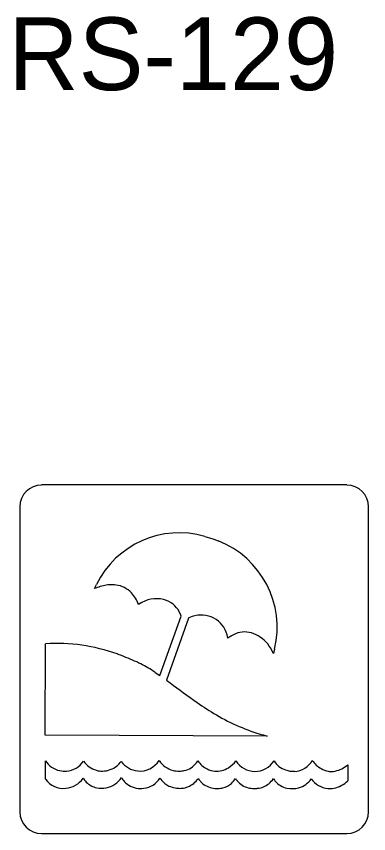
# Model space of a CAD drawing. Extents: x 42133 to 45533, y 41351 to 47951.
# Drawn here: x 43339.7 to 43376, y 42232.1 to 42316.4 of the extents above; entities that cross this region are included whole.
import ezdxf

# ---------------------------------------------------------------- set-up
doc = ezdxf.new("R2010")
doc.units = 0
doc.layers.add('P_TRAF_SIGN_SignDetails', color=7, linetype='Continuous')

msp = doc.modelspace()

# ---------------------------------------------------------------- linework, layer by layer
at = {"layer": 'P_TRAF_SIGN_SignDetails'}
for p, q in [((43373.798, 42268.057), (43342.322, 42268.057)), ((43340.071, 42265.806), (43340.071, 42234.323)), ((43376.049, 42234.323), (43376.049, 42265.806)), ((43342.322, 42232.072), (43373.798, 42232.072))]:
    msp.add_line(p, q, dxfattribs=at)
for points in [[(43359.17, 42262.749), (43359.629, 42262.617), (43360.085, 42262.465), (43360.532, 42262.288)], [(43359.17, 42262.749), (43359.629, 42262.617), (43360.085, 42262.465), (43360.532, 42262.288)], [(43359.17, 42262.749), (43359.629, 42262.617), (43360.085, 42262.465), (43360.532, 42262.288)], [(43347.768, 42257.366), (43347.976, 42257.789)], [(43347.768, 42257.366), (43347.976, 42257.789)], [(43347.768, 42257.366), (43347.976, 42257.789)], [(43352.669, 42255.918), (43352.326, 42255.721)], [(43352.669, 42255.918), (43352.326, 42255.721)], [(43352.669, 42255.918), (43352.326, 42255.721)], [(43354.034, 42248.714), (43354.512, 42248.378), (43356.715, 42254.529), (43356.632, 42254.734)], [(43354.034, 42248.714), (43354.512, 42248.378), (43356.715, 42254.529), (43356.632, 42254.734)], [(43354.034, 42248.714), (43354.512, 42248.378), (43356.715, 42254.529), (43356.632, 42254.734)], [(43357.865, 42254.474), (43357.495, 42254.343), (43357.467, 42254.315), (43355.198, 42247.907), (43355.198, 42247.9), (43355.569, 42247.633)], [(43357.865, 42254.474), (43357.495, 42254.343), (43357.467, 42254.315), (43355.198, 42247.907), (43355.198, 42247.9), (43355.569, 42247.633)], [(43357.865, 42254.474), (43357.495, 42254.343), (43357.467, 42254.315), (43355.198, 42247.907), (43355.198, 42247.9), (43355.569, 42247.633)], [(43361.834, 42252.437), (43361.54, 42252.234), (43361.45, 42252.583)], [(43361.834, 42252.437), (43361.54, 42252.234), (43361.45, 42252.583)], [(43361.834, 42252.437), (43361.54, 42252.234), (43361.45, 42252.583)], [(43365.575, 42242.137), (43342.698, 42242.236), (43342.739, 42251.662)], [(43365.575, 42242.137), (43342.698, 42242.236), (43342.739, 42251.662)], [(43365.575, 42242.137), (43342.698, 42242.236), (43342.739, 42251.662)], [(43366.358, 42251.118), (43366.247, 42250.661), (43366.077, 42250.99)], [(43366.358, 42251.118), (43366.247, 42250.661), (43366.077, 42250.99)], [(43366.358, 42251.118), (43366.247, 42250.661), (43366.077, 42250.99)], [(43342.725, 42237.702), (43342.725, 42239.595)], [(43342.725, 42237.702), (43342.725, 42239.595)], [(43342.725, 42237.702), (43342.725, 42239.595)], [(43373.901, 42239.173), (43373.901, 42237.515)], [(43373.901, 42239.173), (43373.901, 42237.515)], [(43373.901, 42239.173), (43373.901, 42237.515)]]:
    msp.add_lwpolyline(points, dxfattribs=at)
for centre, radius, start, end in [((43342.322, 42265.802), 2.249, 90, 180), ((43373.798, 42265.802), 2.249, 360, 90), ((43356.536, 42253.582), 9.538, 73.96517, 153.82761), ((43356.536, 42253.582), 9.538, 73.96517, 153.82761), ((43356.536, 42253.582), 9.538, 73.96517, 153.82761), ((43357.023, 42253.354), 9.598, 346.52636, 68.56001), ((43357.023, 42253.354), 9.598, 346.52636, 68.56001), ((43357.023, 42253.354), 9.598, 346.52636, 68.56001), ((43349.631, 42253.505), 4.257, 94.59197, 102.60442), ((43349.631, 42253.505), 4.257, 94.59197, 102.60442), ((43349.631, 42253.505), 4.257, 94.59197, 102.60442), ((43349.564, 42254.477), 3.283, 82.1853, 94.78226), ((43349.564, 42254.477), 3.283, 82.1853, 94.78226), ((43349.564, 42254.477), 3.283, 82.1853, 94.78226), ((43349.657, 42255.11), 2.644, 43.30717, 82.32551), ((43349.657, 42255.11), 2.644, 43.30717, 82.32551), ((43349.657, 42255.11), 2.644, 43.30717, 82.32551), ((43350.325, 42251), 6.861, 109.3815, 111.88212), ((43350.325, 42251), 6.861, 109.3815, 111.88212), ((43350.325, 42251), 6.861, 109.3815, 111.88212), ((43349.908, 42252.237), 5.556, 102.53728, 109.5516), ((43349.908, 42252.237), 5.556, 102.53728, 109.5516), ((43349.908, 42252.237), 5.556, 102.53728, 109.5516), ((43348.957, 42254.463), 3.597, 20.47304, 43.15362), ((43348.957, 42254.463), 3.597, 20.47304, 43.15362), ((43348.957, 42254.463), 3.597, 20.47304, 43.15362), ((43354.164, 42253.347), 2.975, 69.35751, 120.17321), ((43354.164, 42253.347), 2.975, 69.35751, 120.17321), ((43354.164, 42253.347), 2.975, 69.35751, 120.17321), ((43354.327, 42253.811), 2.483, 21.82867, 69.09051), ((43354.327, 42253.811), 2.483, 21.82867, 69.09051), ((43354.327, 42253.811), 2.483, 21.82867, 69.09051), ((43358.794, 42251.892), 2.744, 14.57575, 109.79569), ((43358.794, 42251.892), 2.744, 14.57575, 109.79569), ((43358.794, 42251.892), 2.744, 14.57575, 109.79569), ((43363.25, 42250.455), 2.435, 78.87598, 123.47257), ((43363.25, 42250.455), 2.435, 78.87598, 123.47257), ((43363.25, 42250.455), 2.435, 78.87598, 123.47257), ((43363.143, 42249.895), 3.004, 59.75106, 78.93797), ((43363.143, 42249.895), 3.004, 59.75106, 78.93797), ((43363.143, 42249.895), 3.004, 59.75106, 78.93797), ((43363.393, 42250.195), 2.731, 122.96939, 124.80203), ((43363.393, 42250.195), 2.731, 122.96939, 124.80203), ((43363.393, 42250.195), 2.731, 122.96939, 124.80203), ((43362.779, 42249.29), 3.711, 27.26572, 59.6042), ((43362.779, 42249.29), 3.711, 27.26572, 59.6042), ((43362.779, 42249.29), 3.711, 27.26572, 59.6042), ((43343.9, 42233.412), 18.287, 70.17404, 93.64196), ((43343.9, 42233.412), 18.287, 70.17404, 93.64196), ((43343.9, 42233.412), 18.287, 70.17404, 93.64196), ((43342.917, 42230.408), 21.446, 69.09368, 70.42491), ((43342.917, 42230.408), 21.446, 69.09368, 70.42491), ((43342.917, 42230.408), 21.446, 69.09368, 70.42491), ((43340.664, 42224.337), 27.922, 67.22765, 69.22019), ((43340.664, 42224.337), 27.922, 67.22765, 69.22019), ((43340.664, 42224.337), 27.922, 67.22765, 69.22019), ((43344.272, 42232.93), 18.602, 64.23992, 67.22952), ((43344.272, 42232.93), 18.602, 64.23992, 67.22952), ((43344.272, 42232.93), 18.602, 64.23992, 67.22952), ((43346.893, 42238.273), 12.651, 56.73379, 64.41602), ((43346.893, 42238.273), 12.651, 56.73379, 64.41602), ((43346.893, 42238.273), 12.651, 56.73379, 64.41602), ((43348.13, 42240.24), 10.329, 55.13526, 56.48213), ((43348.13, 42240.24), 10.329, 55.13526, 56.48213), ((43348.13, 42240.24), 10.329, 55.13526, 56.48213), ((43434.371, 42353.723), 132.155, 233.39563, 234.88911), ((43434.371, 42353.723), 132.155, 233.39563, 234.88911), ((43434.371, 42353.723), 132.155, 233.39563, 234.88911), ((43375.607, 42270.095), 29.945, 234.83434, 239.36284), ((43375.607, 42270.095), 29.945, 234.83434, 239.36284), ((43375.607, 42270.095), 29.945, 234.83434, 239.36284), ((43370.888, 42262.146), 20.7, 239.38849, 253.93865), ((43370.888, 42262.146), 20.7, 239.38849, 253.93865), ((43370.888, 42262.146), 20.7, 239.38849, 253.93865), ((43371.671, 42264.581), 23.257, 253.74438, 254.80463), ((43371.671, 42264.581), 23.257, 253.74438, 254.80463), ((43371.671, 42264.581), 23.257, 253.74438, 254.80463), ((43344.637, 42240.787), 2.253, 211.93311, 258.53521), ((43344.637, 42240.787), 2.253, 211.93311, 258.53521), ((43344.637, 42240.787), 2.253, 211.93311, 258.53521), ((43344.725, 42240.827), 2.303, 273.75542, 326.69334), ((43344.725, 42240.827), 2.303, 273.75542, 326.69334), ((43344.725, 42240.827), 2.303, 273.75542, 326.69334), ((43348.662, 42240.952), 2.446, 214.61893, 253.39007), ((43348.662, 42240.952), 2.446, 214.61893, 253.39007), ((43348.662, 42240.952), 2.446, 214.61893, 253.39007), ((43348.778, 42240.713), 2.11, 309.02435, 325.82111), ((43348.778, 42240.713), 2.11, 309.02435, 325.82111), ((43348.778, 42240.713), 2.11, 309.02435, 325.82111), ((43352.484, 42240.949), 2.421, 215.93378, 264.30975), ((43352.484, 42240.949), 2.421, 215.93378, 264.30975), ((43352.484, 42240.949), 2.421, 215.93378, 264.30975), ((43352.449, 42240.886), 2.356, 265.01547, 327.27498), ((43352.449, 42240.886), 2.356, 265.01547, 327.27498), ((43352.449, 42240.886), 2.356, 265.01547, 327.27498), ((43356.545, 42241.088), 2.578, 214.90078, 255.14968), ((43356.545, 42241.088), 2.578, 214.90078, 255.14968), ((43356.545, 42241.088), 2.578, 214.90078, 255.14968), ((43356.645, 42240.583), 2.038, 281.23775, 323.8359), ((43356.645, 42240.583), 2.038, 281.23775, 323.8359), ((43356.645, 42240.583), 2.038, 281.23775, 323.8359), ((43356.328, 42240.843), 2.447, 323.29374, 328.8801), ((43356.328, 42240.843), 2.447, 323.29374, 328.8801), ((43356.328, 42240.843), 2.447, 323.29374, 328.8801), ((43360.623, 42241.189), 2.726, 216.21493, 243.27981), ((43360.623, 42241.189), 2.726, 216.21493, 243.27981), ((43360.623, 42241.189), 2.726, 216.21493, 243.27981), ((43360.293, 42241.019), 2.513, 301.32023, 325.50392), ((43360.293, 42241.019), 2.513, 301.32023, 325.50392), ((43360.293, 42241.019), 2.513, 301.32023, 325.50392), ((43364.332, 42240.805), 2.31, 211.58395, 327.92258), ((43364.332, 42240.805), 2.31, 211.58395, 327.92258), ((43364.332, 42240.805), 2.31, 211.58395, 327.92258), ((43368.201, 42240.783), 2.259, 212.20446, 251.11014), ((43368.201, 42240.783), 2.259, 212.20446, 251.11014), ((43368.201, 42240.783), 2.259, 212.20446, 251.11014), ((43368.306, 42240.705), 2.205, 272.81677, 330.81435), ((43368.306, 42240.705), 2.205, 272.81677, 330.81435), ((43368.306, 42240.705), 2.205, 272.81677, 330.81435), ((43372.533, 42241.203), 2.789, 214.34591, 240.22872), ((43372.533, 42241.203), 2.789, 214.34591, 240.22872), ((43372.533, 42241.203), 2.789, 214.34591, 240.22872), ((43371.957, 42241.458), 3, 282.54588, 310.40664), ((43371.957, 42241.458), 3, 282.54588, 310.40664), ((43371.957, 42241.458), 3, 282.54588, 310.40664), ((43344.724, 42241.161), 2.637, 258.31143, 273.3028), ((43344.724, 42241.161), 2.637, 258.31143, 273.3028), ((43344.724, 42241.161), 2.637, 258.31143, 273.3028), ((43348.542, 42240.566), 2.041, 253.53317, 271.92783), ((43348.542, 42240.566), 2.041, 253.53317, 271.92783), ((43348.542, 42240.566), 2.041, 253.53317, 271.92783), ((43348.541, 42241.03), 2.506, 271.58987, 308.68017), ((43348.541, 42241.03), 2.506, 271.58987, 308.68017), ((43348.541, 42241.03), 2.506, 271.58987, 308.68017), ((43356.447, 42240.763), 2.239, 255.44179, 271.79469), ((43356.447, 42240.763), 2.239, 255.44179, 271.79469), ((43356.447, 42240.763), 2.239, 255.44179, 271.79469), ((43356.462, 42241.367), 2.842, 271.11161, 281.76901), ((43356.462, 42241.367), 2.842, 271.11161, 281.76901), ((43356.462, 42241.367), 2.842, 271.11161, 281.76901), ((43360.406, 42240.77), 2.254, 243.40471, 264.01625), ((43360.406, 42240.77), 2.254, 243.40471, 264.01625), ((43360.406, 42240.77), 2.254, 243.40471, 264.01625), ((43360.363, 42240.872), 2.352, 265.32988, 301.73744), ((43360.363, 42240.872), 2.352, 265.32988, 301.73744), ((43360.363, 42240.872), 2.352, 265.32988, 301.73744), ((43368.329, 42241.143), 2.641, 251.01915, 271.84761), ((43368.329, 42241.143), 2.641, 251.01915, 271.84761), ((43368.329, 42241.143), 2.641, 251.01915, 271.84761), ((43372.297, 42240.802), 2.323, 240.35621, 259.81224), ((43372.297, 42240.802), 2.323, 240.35621, 259.81224), ((43372.297, 42240.802), 2.323, 240.35621, 259.81224), ((43372.226, 42240.445), 1.96, 260.03022, 271.31366), ((43372.226, 42240.445), 1.96, 260.03022, 271.31366), ((43372.226, 42240.445), 1.96, 260.03022, 271.31366), ((43372.197, 42240.4), 1.916, 272.20877, 282.40622), ((43372.197, 42240.4), 1.916, 272.20877, 282.40622), ((43372.197, 42240.4), 1.916, 272.20877, 282.40622), ((43344.578, 42239.02), 2.274, 215.42934, 276.04652), ((43344.578, 42239.02), 2.274, 215.42934, 276.04652), ((43344.578, 42239.02), 2.274, 215.42934, 276.04652), ((43344.624, 42239.151), 2.401, 274.62732, 325.3386), ((43344.624, 42239.151), 2.401, 274.62732, 325.3386), ((43344.624, 42239.151), 2.401, 274.62732, 325.3386), ((43348.802, 42239.271), 2.657, 213.99169, 225.13457), ((43348.802, 42239.271), 2.657, 213.99169, 225.13457), ((43348.802, 42239.271), 2.657, 213.99169, 225.13457), ((43348.57, 42239.111), 2.351, 280.44927, 327.67987), ((43348.57, 42239.111), 2.351, 280.44927, 327.67987), ((43348.57, 42239.111), 2.351, 280.44927, 327.67987), ((43352.452, 42238.94), 2.184, 209.8359, 238.68849), ((43352.452, 42238.94), 2.184, 209.8359, 238.68849), ((43352.452, 42238.94), 2.184, 209.8359, 238.68849), ((43352.609, 42239.002), 2.267, 276.63922, 328.05668), ((43352.609, 42239.002), 2.267, 276.63922, 328.05668), ((43352.609, 42239.002), 2.267, 276.63922, 328.05668), ((43356.628, 42239.167), 2.5, 213.06719, 218.82184), ((43356.628, 42239.167), 2.5, 213.06719, 218.82184), ((43356.628, 42239.167), 2.5, 213.06719, 218.82184), ((43356.364, 42238.935), 2.15, 218.4163, 244.94076), ((43356.364, 42238.935), 2.15, 218.4163, 244.94076), ((43356.364, 42238.935), 2.15, 218.4163, 244.94076), ((43356.382, 42239.34), 2.64, 292.93045, 323.01538), ((43356.382, 42239.34), 2.64, 292.93045, 323.01538), ((43356.382, 42239.34), 2.64, 292.93045, 323.01538), ((43360.605, 42239.15), 2.535, 213.4835, 222.01866), ((43360.605, 42239.15), 2.535, 213.4835, 222.01866), ((43360.605, 42239.15), 2.535, 213.4835, 222.01866), ((43360.297, 42238.853), 2.107, 221.62493, 257.82612), ((43360.297, 42238.853), 2.107, 221.62493, 257.82612), ((43360.297, 42238.853), 2.107, 221.62493, 257.82612), ((43360.283, 42238.994), 2.372, 313.1725, 328.90433), ((43360.283, 42238.994), 2.372, 313.1725, 328.90433), ((43360.283, 42238.994), 2.372, 313.1725, 328.90433), ((43364.434, 42239.135), 2.522, 212.80284, 219.90673), ((43364.434, 42239.135), 2.522, 212.80284, 219.90673), ((43364.434, 42239.135), 2.522, 212.80284, 219.90673), ((43364.118, 42238.846), 2.095, 219.37679, 256.56989), ((43364.118, 42238.846), 2.095, 219.37679, 256.56989), ((43364.118, 42238.846), 2.095, 219.37679, 256.56989), ((43363.975, 42239.386), 2.792, 309.2939, 324.17044), ((43363.975, 42239.386), 2.792, 309.2939, 324.17044), ((43363.975, 42239.386), 2.792, 309.2939, 324.17044), ((43368.304, 42239.058), 2.444, 212.31864, 220.48755), ((43368.304, 42239.058), 2.444, 212.31864, 220.48755), ((43368.304, 42239.058), 2.444, 212.31864, 220.48755), ((43368.035, 42238.809), 2.078, 220.07548, 258.22217), ((43368.035, 42238.809), 2.078, 220.07548, 258.22217), ((43368.035, 42238.809), 2.078, 220.07548, 258.22217), ((43368.243, 42239.009), 2.277, 284.98643, 325.96206), ((43368.243, 42239.009), 2.277, 284.98643, 325.96206), ((43368.243, 42239.009), 2.277, 284.98643, 325.96206), ((43372.051, 42239.063), 2.336, 214.64263, 264.93228), ((43372.051, 42239.063), 2.336, 214.64263, 264.93228), ((43372.051, 42239.063), 2.336, 214.64263, 264.93228), ((43371.897, 42239.608), 2.898, 280.97752, 313.76288), ((43371.897, 42239.608), 2.898, 280.97752, 313.76288), ((43371.897, 42239.608), 2.898, 280.97752, 313.76288), ((43348.431, 42238.879), 2.117, 224.75865, 258.48525), ((43348.431, 42238.879), 2.117, 224.75865, 258.48525), ((43348.431, 42238.879), 2.117, 224.75865, 258.48525), ((43348.518, 42239.348), 2.594, 258.66185, 280.62284), ((43348.518, 42239.348), 2.594, 258.66185, 280.62284), ((43348.518, 42239.348), 2.594, 258.66185, 280.62284), ((43352.558, 42239.143), 2.413, 239.02702, 277.44615), ((43352.558, 42239.143), 2.413, 239.02702, 277.44615), ((43352.558, 42239.143), 2.413, 239.02702, 277.44615), ((43356.494, 42239.253), 2.492, 245.33477, 260.95179), ((43356.494, 42239.253), 2.492, 245.33477, 260.95179), ((43356.494, 42239.253), 2.492, 245.33477, 260.95179), ((43356.646, 42240.185), 3.437, 260.89336, 270.21428), ((43356.646, 42240.185), 3.437, 260.89336, 270.21428), ((43356.646, 42240.185), 3.437, 260.89336, 270.21428), ((43356.656, 42238.416), 1.668, 270.08899, 275.74276), ((43356.656, 42238.416), 1.668, 270.08899, 275.74276), ((43356.656, 42238.416), 1.668, 270.08899, 275.74276), ((43356.598, 42238.842), 2.097, 276.1521, 292.79424), ((43356.598, 42238.842), 2.097, 276.1521, 292.79424), ((43356.598, 42238.842), 2.097, 276.1521, 292.79424), ((43360.435, 42239.495), 2.763, 257.82626, 271.7243), ((43360.435, 42239.495), 2.763, 257.82626, 271.7243), ((43360.435, 42239.495), 2.763, 257.82626, 271.7243), ((43360.467, 42239.173), 2.44, 271.19694, 283.07225), ((43360.467, 42239.173), 2.44, 271.19694, 283.07225), ((43360.467, 42239.173), 2.44, 271.19694, 283.07225), ((43360.587, 42238.686), 1.94, 282.88402, 312.83879), ((43360.587, 42238.686), 1.94, 282.88402, 312.83879), ((43360.587, 42238.686), 1.94, 282.88402, 312.83879), ((43364.275, 42239.475), 2.743, 256.44413, 268.97388), ((43364.275, 42239.475), 2.743, 256.44413, 268.97388), ((43364.275, 42239.475), 2.743, 256.44413, 268.97388), ((43364.303, 42239.381), 2.649, 268.33194, 276.53479), ((43364.303, 42239.381), 2.649, 268.33194, 276.53479), ((43364.303, 42239.381), 2.649, 268.33194, 276.53479), ((43364.367, 42238.916), 2.18, 276.25699, 309.16271), ((43364.367, 42238.916), 2.18, 276.25699, 309.16271), ((43364.367, 42238.916), 2.18, 276.25699, 309.16271), ((43368.148, 42239.36), 2.64, 258.2652, 285.0048), ((43368.148, 42239.36), 2.64, 258.2652, 285.0048), ((43368.148, 42239.36), 2.64, 258.2652, 285.0048), ((43372.052, 42238.84), 2.115, 264.37479, 280.80858), ((43372.052, 42238.84), 2.115, 264.37479, 280.80858), ((43372.052, 42238.84), 2.115, 264.37479, 280.80858), ((43342.322, 42234.326), 2.249, 180, 270), ((43373.798, 42234.326), 2.249, 270, 0)]:
    msp.add_arc(centre, radius, start, end, dxfattribs=at)

# ---------------------------------------------------------------- texts
msp.add_text('RS-129', height=7.5, dxfattribs=at).set_placement((43338.898, 42308.81))

doc.saveas('drawing.dxf')
